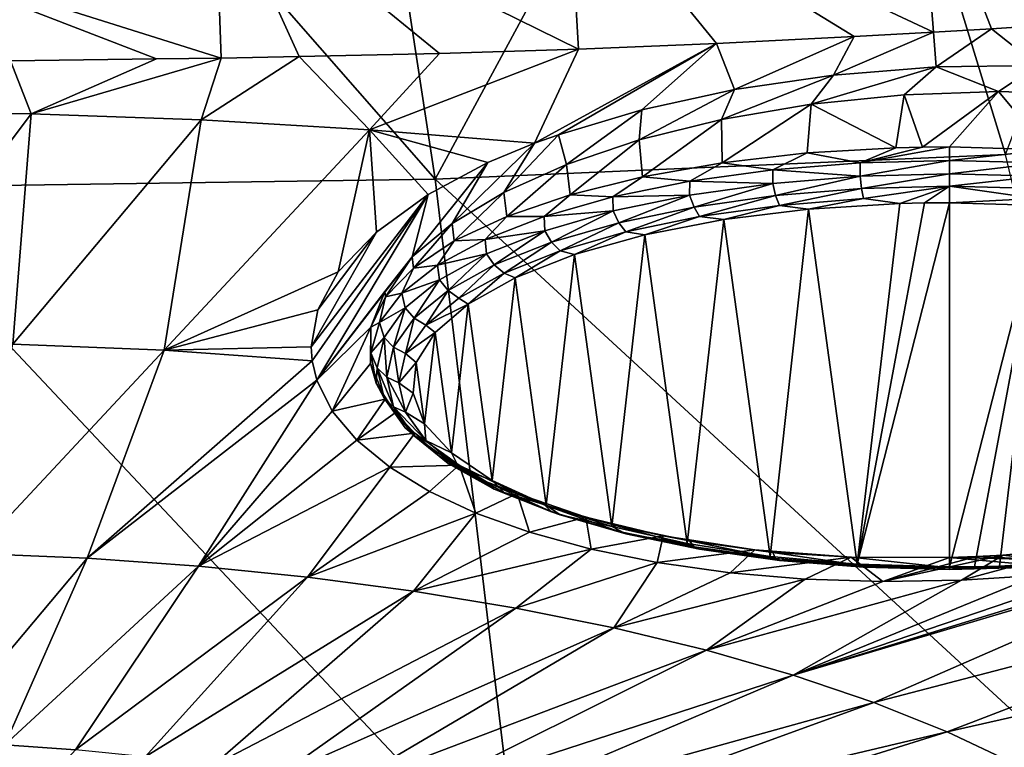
# Model space of a CAD drawing. Header units: metres. Extents: x -106 to 264, y -111 to 81.
# Tile 317 of 549: x 201 to 208, y 2 to 7. Entities that reach past the tile are written whole.
import ezdxf

# ---------------------------------------------------------------- set-up
doc = ezdxf.new("R2010")
doc.units = ezdxf.units.M
doc.layers.add('solid_20422013', color=7, linetype='CONTINUOUS')

msp = doc.modelspace()

# ---------------------------------------------------------------- linework, layer by layer
at = {"layer": 'solid_20422013'}
for points in [[(207.884537, 6.304569, 248.66394), (209.690277, 11.064436, 241.816757), (206.498611, 10.833508, 242.460007)], [(203.956726, 6.133238, 249.141724), (206.498611, 10.833508, 242.460007), (203.260788, 10.694852, 242.846985)], [(203.956726, 6.133238, 249.141724), (207.884537, 6.304569, 248.66394), (206.498611, 10.833508, 242.460007)], [(203.956726, 6.133238, 249.141724), (203.260788, 10.694852, 242.846985), (200, 10.649452, 242.974915)], [(203.956726, 6.133238, 249.141724), (200, 10.649452, 242.974915), (200, 6.076849, 249.300247)], [(204.869064, 8.327682, 178.886429), (207.285919, 8.473166, 178.759735), (207.389893, 7.145735, 181.626343)], [(207.285919, 8.473166, 178.759735), (209.674774, 7.294872, 181.544769), (207.788177, 7.168807, 181.613739)], [(207.285919, 8.473166, 178.759735), (207.788177, 7.168807, 181.613739), (207.389893, 7.145735, 181.626343)], [(204.869064, 8.327682, 178.886429), (204.94455, 7.028739, 181.693588), (202.4384, 8.262648, 178.914383)], [(204.869064, 8.327682, 178.886429), (207.389893, 7.145735, 181.626343), (206.842697, 7.115511, 181.643692)], [(204.869064, 8.327682, 178.886429), (206.842697, 7.115511, 181.643692), (205.895096, 7.068181, 181.671677)], [(204.869064, 8.327682, 178.886429), (205.895096, 7.068181, 181.671677), (204.94455, 7.028739, 181.693588)], [(202.4384, 8.262648, 178.914383), (202.485001, 6.968092, 181.712692), (200, 7.749517, 179.992416)], [(202.4384, 8.262648, 178.914383), (204.94455, 7.028739, 181.693588), (203.988586, 6.999046, 181.705399)], [(202.4384, 8.262648, 178.914383), (203.988586, 6.999046, 181.705399), (203.021667, 6.977438, 181.710587)], [(202.4384, 8.262648, 178.914383), (203.021667, 6.977438, 181.710587), (202.485001, 6.968092, 181.712692)], [(200, 7.749517, 179.992416), (202.485001, 6.968092, 181.712692), (202.03804, 6.961506, 181.714554)], [(200, 7.749517, 179.992416), (202.03804, 6.961506, 181.714554), (201.032578, 6.949793, 181.720932)], [(208.108383, 6.916316, 182.186005), (207.788177, 7.168807, 181.613739), (209.674774, 7.294872, 181.544769)], [(206.701355, 6.850478, 182.201035), (206.842697, 7.115511, 181.643692), (207.389893, 7.145735, 181.626343)], [(207.40834, 6.90651, 182.141052), (206.701355, 6.850478, 182.201035), (207.389893, 7.145735, 181.626343)], [(207.40834, 6.90651, 182.141052), (207.389893, 7.145735, 181.626343), (207.788177, 7.168807, 181.613739)], [(208.108383, 6.916316, 182.186005), (207.40834, 6.90651, 182.141052), (207.788177, 7.168807, 181.613739)], [(204.642731, 6.381038, 183.076233), (204.94455, 7.028739, 181.693588), (205.895096, 7.068181, 181.671677)], [(204.807556, 6.440378, 182.956375), (204.642731, 6.381038, 183.076233), (205.895096, 7.068181, 181.671677)], [(205.380508, 6.612134, 182.61882), (204.807556, 6.440378, 182.956375), (205.895096, 7.068181, 181.671677)], [(206.01796, 6.75162, 182.361343), (205.380508, 6.612134, 182.61882), (205.895096, 7.068181, 181.671677)], [(206.01796, 6.75162, 182.361343), (205.895096, 7.068181, 181.671677), (206.842697, 7.115511, 181.643692)], [(206.701355, 6.850478, 182.201035), (206.01796, 6.75162, 182.361343), (206.842697, 7.115511, 181.643692)], [(203.506439, 6.474593, 182.814758), (203.021667, 6.977438, 181.710587), (203.988586, 6.999046, 181.705399)], [(204.642731, 6.381038, 183.076233), (203.506439, 6.474593, 182.814758), (204.94455, 7.028739, 181.693588)], [(203.506439, 6.474593, 182.814758), (203.988586, 6.999046, 181.705399), (204.94455, 7.028739, 181.693588)], [(201.176346, 6.584806, 182.508743), (200, 6.601611, 182.463913), (201.032578, 6.949793, 181.720932)], [(201.176346, 6.584806, 182.508743), (201.032578, 6.949793, 181.720932), (202.03804, 6.961506, 181.714554)], [(201.176346, 6.584806, 182.508743), (202.03804, 6.961506, 181.714554), (202.485001, 6.968092, 181.712692)], [(202.347031, 6.543369, 182.623779), (201.176346, 6.584806, 182.508743), (202.485001, 6.968092, 181.712692)], [(202.347031, 6.543369, 182.623779), (202.485001, 6.968092, 181.712692), (203.021667, 6.977438, 181.710587)], [(203.506439, 6.474593, 182.814758), (202.347031, 6.543369, 182.623779), (203.021667, 6.977438, 181.710587)], [(207.835678, 6.736874, 182.546494), (207.40834, 6.90651, 182.141052), (208.108383, 6.916316, 182.186005)], [(208.473328, 6.717311, 182.652237), (207.835678, 6.736874, 182.546494), (208.108383, 6.916316, 182.186005)], [(205.929047, 6.543937, 182.803635), (206.01796, 6.75162, 182.361343), (206.701355, 6.850478, 182.201035)], [(206.547256, 6.649518, 182.622406), (205.929047, 6.543937, 182.803635), (206.701355, 6.850478, 182.201035)], [(206.547256, 6.649518, 182.622406), (206.701355, 6.850478, 182.201035), (207.40834, 6.90651, 182.141052)], [(207.187805, 6.713902, 182.536194), (206.547256, 6.649518, 182.622406), (207.40834, 6.90651, 182.141052)], [(207.835678, 6.736874, 182.546494), (207.187805, 6.713902, 182.536194), (207.40834, 6.90651, 182.141052)], [(205.361755, 6.403985, 183.070053), (205.380508, 6.612134, 182.61882), (206.01796, 6.75162, 182.361343)], [(205.929047, 6.543937, 182.803635), (205.361755, 6.403985, 183.070053), (206.01796, 6.75162, 182.361343)], [(207.128952, 6.350029, 182.410553), (206.547256, 6.649518, 182.622406), (207.187805, 6.713902, 182.536194)], [(207.31427, 6.35441, 182.398392), (207.128952, 6.350029, 182.410553), (207.187805, 6.713902, 182.536194)], [(207.31427, 6.35441, 182.398392), (207.187805, 6.713902, 182.536194), (207.835678, 6.736874, 182.546494)], [(207.31427, 6.35441, 182.398392), (207.835678, 6.736874, 182.546494), (207.5, 6.355871, 182.394333)], [(207.5, 6.355871, 182.394333), (207.835678, 6.736874, 182.546494), (208.172119, 6.336607, 182.447845)], [(208.172119, 6.336607, 182.447845), (207.835678, 6.736874, 182.546494), (208.473328, 6.717311, 182.652237)], [(205.933807, 6.247689, 182.694809), (205.929047, 6.543937, 182.803635), (206.547256, 6.649518, 182.622406)], [(206.519669, 6.314548, 182.509109), (205.933807, 6.247689, 182.694809), (206.547256, 6.649518, 182.622406)], [(206.519669, 6.314548, 182.509109), (206.547256, 6.649518, 182.622406), (207.128952, 6.350029, 182.410553)], [(200, 5.018822, 185.980392), (200, 6.601611, 182.463913), (201.176346, 6.584806, 182.508743)], [(201.049454, 4.999535, 186.031448), (200, 5.018822, 185.980392), (201.176346, 6.584806, 182.508743)], [(201.049454, 4.999535, 186.031448), (201.176346, 6.584806, 182.508743), (202.347031, 6.543369, 182.623779)], [(204.861481, 6.235394, 183.407028), (204.807556, 6.440378, 182.956375), (205.380508, 6.612134, 182.61882)], [(205.361755, 6.403985, 183.070053), (204.861481, 6.235394, 183.407028), (205.380508, 6.612134, 182.61882)], [(202.092194, 4.956911, 186.149796), (201.049454, 4.999535, 186.031448), (202.347031, 6.543369, 182.623779)], [(202.092194, 4.956911, 186.149796), (202.347031, 6.543369, 182.623779), (203.506439, 6.474593, 182.814758)], [(205.385361, 6.151048, 182.963242), (205.361755, 6.403985, 183.070053), (205.929047, 6.543937, 182.803635)], [(205.933807, 6.247689, 182.694809), (205.385361, 6.151048, 182.963242), (205.929047, 6.543937, 182.803635)], [(203.290726, 5.49593, 184.969055), (202.092194, 4.956911, 186.149796), (203.506439, 6.474593, 182.814758)], [(203.553696, 5.769293, 184.369232), (203.290726, 5.49593, 184.969055), (203.506439, 6.474593, 182.814758)], [(204.321335, 6.248995, 183.347321), (203.506439, 6.474593, 182.814758), (204.642731, 6.381038, 183.076233)], [(203.909821, 6.02988, 183.808273), (203.553696, 5.769293, 184.369232), (203.506439, 6.474593, 182.814758)], [(204.321335, 6.248995, 183.347321), (203.909821, 6.02988, 183.808273), (203.506439, 6.474593, 182.814758)], [(204.073837, 5.828605, 184.26181), (204.321335, 6.248995, 183.347321), (204.642731, 6.381038, 183.076233)], [(204.429855, 6.042281, 183.807632), (204.073837, 5.828605, 184.26181), (204.642731, 6.381038, 183.076233)], [(204.429855, 6.042281, 183.807632), (204.642731, 6.381038, 183.076233), (204.807556, 6.440378, 182.956375)], [(204.861481, 6.235394, 183.407028), (204.429855, 6.042281, 183.807632), (204.807556, 6.440378, 182.956375)], [(204.887421, 6.026934, 183.307983), (204.861481, 6.235394, 183.407028), (205.361755, 6.403985, 183.070053)], [(205.385361, 6.151048, 182.963242), (204.887421, 6.026934, 183.307983), (205.361755, 6.403985, 183.070053)], [(206.282791, 6.199166, 182.555923), (205.933807, 6.247689, 182.694809), (206.519669, 6.314548, 182.509109)], [(206.883987, 6.247449, 182.421799), (206.282791, 6.199166, 182.555923), (206.519669, 6.314548, 182.509109)], [(206.883987, 6.247449, 182.421799), (206.519669, 6.314548, 182.509109), (207.128952, 6.350029, 182.410553)], [(206.883987, 6.247449, 182.421799), (207.5, 6.355871, 182.394333), (207.5, 6.263673, 182.37674)], [(206.883987, 6.247449, 182.421799), (207.31427, 6.35441, 182.398392), (207.5, 6.355871, 182.394333)], [(206.883987, 6.247449, 182.421799), (207.128952, 6.350029, 182.410553), (207.31427, 6.35441, 182.398392)], [(207.5, 6.355871, 182.394333), (208.172119, 6.336607, 182.447845), (207.5, 6.263673, 182.37674)], [(208.172119, 6.336607, 182.447845), (208.140961, 6.246099, 182.425552), (207.5, 6.263673, 182.37674)], [(203.799667, 5.599828, 184.758957), (203.909821, 6.02988, 183.808273), (204.321335, 6.248995, 183.347321)], [(204.073837, 5.828605, 184.26181), (203.799667, 5.599828, 184.758957), (204.321335, 6.248995, 183.347321)], [(203.956726, 6.133238, 249.141724), (209.049133, 1.446403, 254.660919), (207.884537, 6.304569, 248.66394)], [(205.710846, 6.119985, 182.775848), (205.385361, 6.151048, 182.963242), (205.933807, 6.247689, 182.694809)], [(206.282791, 6.199166, 182.555923), (205.710846, 6.119985, 182.775848), (205.933807, 6.247689, 182.694809)], [(206.88324, 6.154019, 182.434204), (206.282791, 6.199166, 182.555923), (206.883987, 6.247449, 182.421799)], [(206.88324, 6.154019, 182.434204), (206.883987, 6.247449, 182.421799), (207.5, 6.263673, 182.37674)], [(206.88324, 6.154019, 182.434204), (207.5, 6.263673, 182.37674), (207.5, 6.170462, 182.388535)], [(207.5, 6.170462, 182.388535), (207.5, 6.263673, 182.37674), (208.140961, 6.246099, 182.425552)], [(208.11676, 6.154019, 182.434204), (207.5, 6.170462, 182.388535), (208.140961, 6.246099, 182.425552)], [(204.451889, 5.878311, 183.72081), (204.429855, 6.042281, 183.807632), (204.861481, 6.235394, 183.407028)], [(204.887421, 6.026934, 183.307983), (204.451889, 5.878311, 183.72081), (204.861481, 6.235394, 183.407028)], [(206.281647, 6.105097, 182.570084), (205.710846, 6.119985, 182.775848), (206.282791, 6.199166, 182.555923)], [(206.88324, 6.154019, 182.434204), (206.281647, 6.105097, 182.570084), (206.282791, 6.199166, 182.555923)], [(206.893631, 6.069304, 182.47348), (206.88324, 6.154019, 182.434204), (207.5, 6.170462, 182.388535)], [(206.893631, 6.069304, 182.47348), (207.5, 6.170462, 182.388535), (207.5, 6.085469, 182.428574)], [(207.5, 6.170462, 182.388535), (208.11676, 6.154019, 182.434204), (207.5, 6.085469, 182.428574)], [(203.956726, 6.133238, 249.141724), (200, 6.076849, 249.300247), (204.540833, 1.251713, 255.20369)], [(203.956726, 6.133238, 249.141724), (204.540833, 1.251713, 255.20369), (209.049133, 1.446403, 254.660919)], [(205.1819, 6.01181, 183.076324), (204.887421, 6.026934, 183.307983), (205.385361, 6.151048, 182.963242)], [(205.710846, 6.119985, 182.775848), (205.1819, 6.01181, 183.076324), (205.385361, 6.151048, 182.963242)], [(205.710068, 6.024899, 182.792847), (205.1819, 6.01181, 183.076324), (205.710846, 6.119985, 182.775848)], [(206.281647, 6.105097, 182.570084), (205.710068, 6.024899, 182.792847), (205.710846, 6.119985, 182.775848)], [(205.74025, 5.942359, 182.82608), (205.710068, 6.024899, 182.792847), (206.281647, 6.105097, 182.570084)], [(205.74025, 5.942359, 182.82608), (206.281647, 6.105097, 182.570084), (206.3022, 6.021206, 182.607071)], [(206.3022, 6.021206, 182.607071), (206.281647, 6.105097, 182.570084), (206.88324, 6.154019, 182.434204)], [(206.3022, 6.021206, 182.607071), (206.88324, 6.154019, 182.434204), (206.893631, 6.069304, 182.47348)], [(207.5, 6.085469, 182.428574), (208.11676, 6.154019, 182.434204), (208.106369, 6.069304, 182.47348)], [(200, 6.076849, 249.300247), (200, 1.187501, 255.384064), (204.540833, 1.251713, 255.20369)], [(204.089172, 5.70873, 184.191833), (204.073837, 5.828605, 184.26181), (204.429855, 6.042281, 183.807632)], [(204.451889, 5.878311, 183.72081), (204.089172, 5.70873, 184.191833), (204.429855, 6.042281, 183.807632)], [(206.3022, 6.021206, 182.607071), (206.893631, 6.069304, 182.47348), (206.328079, 5.954155, 182.667587)], [(206.893631, 6.069304, 182.47348), (206.906738, 6.001214, 182.53688), (206.328079, 5.954155, 182.667587)], [(206.893631, 6.069304, 182.47348), (207.5, 6.085469, 182.428574), (206.906738, 6.001214, 182.53688)], [(206.906738, 6.001214, 182.53688), (207.5, 6.085469, 182.428574), (207.156784, 5.966582, 182.589981)], [(207.328201, 5.970634, 182.57872), (207.156784, 5.966582, 182.589981), (207.5, 6.085469, 182.428574)], [(207.328201, 5.970634, 182.57872), (207.5, 6.085469, 182.428574), (207.5, 5.971986, 182.574966)], [(207.5, 6.085469, 182.428574), (208.093262, 6.001214, 182.53688), (207.5, 5.971986, 182.574966)], [(208.106369, 6.069304, 182.47348), (208.093262, 6.001214, 182.53688), (207.5, 6.085469, 182.428574)], [(203.909821, 6.02988, 183.808273), (203.111084, 4.884568, 186.348923), (203.104782, 4.980459, 186.129181)], [(203.909821, 6.02988, 183.808273), (203.104782, 4.980459, 186.129181), (203.553696, 5.769293, 184.369232)], [(203.14183, 4.750934, 186.657272), (203.111084, 4.884568, 186.348923), (203.909821, 6.02988, 183.808273)], [(203.799667, 5.599828, 184.758957), (203.14183, 4.750934, 186.657272), (203.909821, 6.02988, 183.808273)], [(204.708679, 5.87724, 183.450104), (204.451889, 5.878311, 183.72081), (204.887421, 6.026934, 183.307983)], [(205.1819, 6.01181, 183.076324), (204.708679, 5.87724, 183.450104), (204.887421, 6.026934, 183.307983)], [(205.182571, 5.9154, 183.097), (204.708679, 5.87724, 183.450104), (205.1819, 6.01181, 183.076324)], [(205.710068, 6.024899, 182.792847), (205.182571, 5.9154, 183.097), (205.1819, 6.01181, 183.076324)], [(205.221634, 5.834706, 183.125092), (205.182571, 5.9154, 183.097), (205.710068, 6.024899, 182.792847)], [(205.221634, 5.834706, 183.125092), (205.710068, 6.024899, 182.792847), (205.74025, 5.942359, 182.82608)], [(205.74025, 5.942359, 182.82608), (206.3022, 6.021206, 182.607071), (205.778275, 5.877013, 182.881851)], [(206.3022, 6.021206, 182.607071), (206.328079, 5.954155, 182.667587), (205.778275, 5.877013, 182.881851)], [(206.328079, 5.954155, 182.667587), (206.906738, 6.001214, 182.53688), (206.528152, 5.927455, 182.698654)], [(206.906738, 6.001214, 182.53688), (207.156784, 5.966582, 182.589981), (206.528152, 5.927455, 182.698654)], [(207.156784, 5.966582, 182.589981), (206.863312, 3.484535, 189.484131), (206.528152, 5.927455, 182.698654)], [(206.863312, 3.484535, 189.484131), (207.5, 5.971986, 182.574966), (207.5, 3.465325, 189.537491)], [(207.328201, 5.970634, 182.57872), (207.5, 5.971986, 182.574966), (206.863312, 3.484535, 189.484131)], [(207.328201, 5.970634, 182.57872), (206.863312, 3.484535, 189.484131), (207.156784, 5.966582, 182.589981)], [(208.093262, 6.001214, 182.53688), (208.136688, 5.952776, 182.628326), (207.5, 5.971986, 182.574966)], [(207.5, 3.465325, 189.537491), (207.5, 5.971986, 182.574966), (208.136688, 5.952776, 182.628326)], [(205.182571, 5.9154, 183.097), (204.712128, 5.779296, 183.475037), (204.708679, 5.87724, 183.450104)], [(204.759125, 5.700897, 183.496765), (204.712128, 5.779296, 183.475037), (205.182571, 5.9154, 183.097)], [(204.759125, 5.700897, 183.496765), (205.182571, 5.9154, 183.097), (205.221634, 5.834706, 183.125092)], [(205.221634, 5.834706, 183.125092), (205.74025, 5.942359, 182.82608), (205.270859, 5.771686, 183.174423)], [(205.74025, 5.942359, 182.82608), (205.778275, 5.877013, 182.881851), (205.270859, 5.771686, 183.174423)], [(205.778275, 5.877013, 182.881851), (206.328079, 5.954155, 182.667587), (205.945251, 5.85596, 182.897247)], [(206.328079, 5.954155, 182.667587), (206.528152, 5.927455, 182.698654), (205.945251, 5.85596, 182.897247)], [(206.528152, 5.927455, 182.698654), (206.26329, 3.537413, 189.33725), (205.945251, 5.85596, 182.897247)], [(206.528152, 5.927455, 182.698654), (206.863312, 3.484535, 189.484131), (206.26329, 3.537413, 189.33725)], [(207.5, 3.465325, 189.537491), (208.136688, 5.952776, 182.628326), (207.671799, 3.466677, 189.533737)], [(207.671799, 3.466677, 189.533737), (208.136688, 5.952776, 182.628326), (207.843216, 3.470729, 189.522476)], [(207.843216, 3.470729, 189.522476), (208.136688, 5.952776, 182.628326), (208.471848, 3.509855, 189.413803)], [(204.302551, 5.719509, 183.888214), (204.089172, 5.70873, 184.191833), (204.451889, 5.878311, 183.72081)], [(204.708679, 5.87724, 183.450104), (204.302551, 5.719509, 183.888214), (204.451889, 5.878311, 183.72081)], [(204.712128, 5.779296, 183.475037), (204.302551, 5.719509, 183.888214), (204.708679, 5.87724, 183.450104)], [(204.759125, 5.700897, 183.496765), (205.221634, 5.834706, 183.125092), (204.818344, 5.640767, 183.538055)], [(205.221634, 5.834706, 183.125092), (205.270859, 5.771686, 183.174423), (204.818344, 5.640767, 183.538055)], [(205.270859, 5.771686, 183.174423), (205.778275, 5.877013, 182.881851), (205.40094, 5.75032, 183.190674)], [(205.778275, 5.877013, 182.881851), (205.945251, 5.85596, 182.897247), (205.40094, 5.75032, 183.190674)], [(205.945251, 5.85596, 182.897247), (205.692383, 3.625508, 189.09256), (205.40094, 5.75032, 183.190674)], [(205.945251, 5.85596, 182.897247), (206.26329, 3.537413, 189.33725), (205.692383, 3.625508, 189.09256)], [(203.553696, 5.769293, 184.369232), (203.104782, 4.980459, 186.129181), (203.150208, 5.235407, 185.550934)], [(203.553696, 5.769293, 184.369232), (203.150208, 5.235407, 185.550934), (203.290726, 5.49593, 184.969055)], [(203.807922, 5.522241, 184.709824), (203.799667, 5.599828, 184.758957), (204.073837, 5.828605, 184.26181)], [(204.089172, 5.70873, 184.191833), (203.807922, 5.522241, 184.709824), (204.073837, 5.828605, 184.26181)], [(204.712128, 5.779296, 183.475037), (204.310333, 5.619939, 183.917664), (204.302551, 5.719509, 183.888214)], [(204.364105, 5.544227, 183.931931), (204.310333, 5.619939, 183.917664), (204.712128, 5.779296, 183.475037)], [(204.364105, 5.544227, 183.931931), (204.712128, 5.779296, 183.475037), (204.759125, 5.700897, 183.496765)], [(204.818344, 5.640767, 183.538055), (205.270859, 5.771686, 183.174423), (204.91655, 5.615865, 183.564133)], [(205.270859, 5.771686, 183.174423), (205.40094, 5.75032, 183.190674), (204.91655, 5.615865, 183.564133)], [(203.973267, 5.54241, 184.380127), (203.807922, 5.522241, 184.709824), (204.089172, 5.70873, 184.191833)], [(204.302551, 5.719509, 183.888214), (203.973267, 5.54241, 184.380127), (204.089172, 5.70873, 184.191833)], [(204.310333, 5.619939, 183.917664), (203.973267, 5.54241, 184.380127), (204.302551, 5.719509, 183.888214)], [(204.364105, 5.544227, 183.931931), (204.759125, 5.700897, 183.496765), (204.431854, 5.487482, 183.963821)], [(204.759125, 5.700897, 183.496765), (204.818344, 5.640767, 183.538055), (204.431854, 5.487482, 183.963821)], [(205.40094, 5.75032, 183.190674), (205.173233, 3.744179, 188.762939), (204.91655, 5.615865, 183.564133)], [(205.40094, 5.75032, 183.190674), (205.692383, 3.625508, 189.09256), (205.173233, 3.744179, 188.762939)], [(204.431854, 5.487482, 183.963821), (204.818344, 5.640767, 183.538055), (204.508331, 5.455488, 184.009598)], [(204.818344, 5.640767, 183.538055), (204.91655, 5.615865, 183.564133), (204.508331, 5.455488, 184.009598)], [(203.799667, 5.599828, 184.758957), (203.61203, 5.361051, 185.288361), (203.14183, 4.750934, 186.657272)], [(203.614868, 5.323299, 185.262405), (203.61203, 5.361051, 185.288361), (203.799667, 5.599828, 184.758957)], [(203.807922, 5.522241, 184.709824), (203.614868, 5.323299, 185.262405), (203.799667, 5.599828, 184.758957)], [(204.310333, 5.619939, 183.917664), (203.987076, 5.441253, 184.413986), (203.973267, 5.54241, 184.380127)], [(204.046295, 5.368553, 184.419891), (203.987076, 5.441253, 184.413986), (204.310333, 5.619939, 183.917664)], [(204.046295, 5.368553, 184.419891), (204.310333, 5.619939, 183.917664), (204.364105, 5.544227, 183.931931)], [(204.91655, 5.615865, 183.564133), (204.722855, 3.891053, 188.35498), (204.508331, 5.455488, 184.009598)], [(204.91655, 5.615865, 183.564133), (205.173233, 3.744179, 188.762939), (204.722855, 3.891053, 188.35498)], [(203.290726, 5.49593, 184.969055), (203.150208, 5.235407, 185.550934), (202.092194, 4.956911, 186.149796)], [(203.72876, 5.350199, 184.914017), (203.614868, 5.323299, 185.262405), (203.807922, 5.522241, 184.709824)], [(203.973267, 5.54241, 184.380127), (203.72876, 5.350199, 184.914017), (203.807922, 5.522241, 184.709824)], [(203.987076, 5.441253, 184.413986), (203.72876, 5.350199, 184.914017), (203.973267, 5.54241, 184.380127)], [(204.046295, 5.368553, 184.419891), (204.364105, 5.544227, 183.931931), (204.120911, 5.315604, 184.441238)], [(204.364105, 5.544227, 183.931931), (204.431854, 5.487482, 183.963821), (204.120911, 5.315604, 184.441238)], [(203.987076, 5.441253, 184.413986), (203.75032, 5.247637, 184.951782), (203.72876, 5.350199, 184.914017)], [(203.813538, 5.178201, 184.948608), (203.75032, 5.247637, 184.951782), (203.987076, 5.441253, 184.413986)], [(203.813538, 5.178201, 184.948608), (203.987076, 5.441253, 184.413986), (204.046295, 5.368553, 184.419891)], [(204.120911, 5.315604, 184.441238), (204.431854, 5.487482, 183.963821), (204.184143, 5.274716, 184.511719)], [(204.431854, 5.487482, 183.963821), (204.508331, 5.455488, 184.009598), (204.184143, 5.274716, 184.511719)], [(204.508331, 5.455488, 184.009598), (204.350586, 4.060874, 187.883286), (204.184143, 5.274716, 184.511719)], [(204.508331, 5.455488, 184.009598), (204.722855, 3.891053, 188.35498), (204.350586, 4.060874, 187.883286)], [(203.61203, 5.361051, 185.288361), (203.514618, 5.116657, 185.83638), (203.14183, 4.750934, 186.657272)], [(203.614868, 5.323299, 185.262405), (203.514618, 5.116657, 185.83638), (203.61203, 5.361051, 185.288361)], [(203.813538, 5.178201, 184.948608), (204.046295, 5.368553, 184.419891), (203.893173, 5.129364, 184.958527)], [(204.046295, 5.368553, 184.419891), (204.120911, 5.315604, 184.441238), (203.893173, 5.129364, 184.958527)], [(203.574905, 5.147496, 185.477036), (203.514618, 5.116657, 185.83638), (203.614868, 5.323299, 185.262405)], [(203.72876, 5.350199, 184.914017), (203.574905, 5.147496, 185.477036), (203.614868, 5.323299, 185.262405)], [(203.75032, 5.247637, 184.951782), (203.574905, 5.147496, 185.477036), (203.72876, 5.350199, 184.914017)], [(203.893173, 5.129364, 184.958527), (204.120911, 5.315604, 184.441238), (204.184143, 5.274716, 184.511719)], [(203.150208, 5.235407, 185.550934), (203.104782, 4.980459, 186.129181), (202.092194, 4.956911, 186.149796)], [(203.75032, 5.247637, 184.951782), (203.605896, 5.043859, 185.517792), (203.574905, 5.147496, 185.477036)], [(203.671539, 4.977859, 185.505081), (203.605896, 5.043859, 185.517792), (203.75032, 5.247637, 184.951782)], [(203.671539, 4.977859, 185.505081), (203.75032, 5.247637, 184.951782), (203.813538, 5.178201, 184.948608)], [(203.893173, 5.129364, 184.958527), (204.184143, 5.274716, 184.511719), (203.956528, 5.078027, 185.058044)], [(204.184143, 5.274716, 184.511719), (204.070114, 4.249575, 187.359146), (203.956528, 5.078027, 185.058044)], [(204.184143, 5.274716, 184.511719), (204.350586, 4.060874, 187.883286), (204.070114, 4.249575, 187.359146)], [(203.671539, 4.977859, 185.505081), (203.813538, 5.178201, 184.948608), (203.754257, 4.933351, 185.502975)], [(203.813538, 5.178201, 184.948608), (203.893173, 5.129364, 184.958527), (203.754257, 4.933351, 185.502975)], [(203.514618, 5.116657, 185.83638), (203.248154, 4.537347, 187.155533), (203.14183, 4.750934, 186.657272)], [(203.514618, 5.116657, 185.83638), (203.512848, 4.866191, 186.408035), (203.248154, 4.537347, 187.155533)], [(203.515396, 4.939173, 186.055679), (203.512848, 4.866191, 186.408035), (203.514618, 5.116657, 185.83638)], [(203.574905, 5.147496, 185.477036), (203.515396, 4.939173, 186.055679), (203.514618, 5.116657, 185.83638)], [(203.605896, 5.043859, 185.517792), (203.515396, 4.939173, 186.055679), (203.574905, 5.147496, 185.477036)], [(203.754257, 4.933351, 185.502975), (203.893173, 5.129364, 184.958527), (203.956528, 5.078027, 185.058044)], [(203.605896, 5.043859, 185.517792), (203.557358, 4.834937, 186.098099), (203.515396, 4.939173, 186.055679)], [(203.62381, 4.772459, 186.075607), (203.557358, 4.834937, 186.098099), (203.605896, 5.043859, 185.517792)], [(203.62381, 4.772459, 186.075607), (203.605896, 5.043859, 185.517792), (203.671539, 4.977859, 185.505081)], [(203.754257, 4.933351, 185.502975), (203.956528, 5.078027, 185.058044), (203.827652, 4.871452, 185.631821)], [(203.956528, 5.078027, 185.058044), (203.885269, 4.451217, 186.799072), (203.827652, 4.871452, 185.631821)], [(203.956528, 5.078027, 185.058044), (204.070114, 4.249575, 187.359146), (203.885269, 4.451217, 186.799072)], [(200.783142, 3.558479, 189.400269), (201.049454, 4.999535, 186.031448), (202.092194, 4.956911, 186.149796)], [(201.560928, 3.525638, 189.491501), (200.783142, 3.558479, 189.400269), (202.092194, 4.956911, 186.149796)], [(201.560928, 3.525638, 189.491501), (202.092194, 4.956911, 186.149796), (203.111084, 4.884568, 186.348923)], [(203.104782, 4.980459, 186.129181), (203.111084, 4.884568, 186.348923), (202.092194, 4.956911, 186.149796)], [(203.62381, 4.772459, 186.075607), (203.671539, 4.977859, 185.505081), (203.707565, 4.732388, 186.061172)], [(203.671539, 4.977859, 185.505081), (203.754257, 4.933351, 185.502975), (203.707565, 4.732388, 186.061172)], [(203.14183, 4.750934, 186.657272), (201.560928, 3.525638, 189.491501), (203.111084, 4.884568, 186.348923)], [(203.515396, 4.939173, 186.055679), (203.551651, 4.730238, 186.636017), (203.512848, 4.866191, 186.408035)], [(203.557358, 4.834937, 186.098099), (203.551651, 4.730238, 186.636017), (203.515396, 4.939173, 186.055679)], [(203.707565, 4.732388, 186.061172), (203.754257, 4.933351, 185.502975), (203.827652, 4.871452, 185.631821)], [(203.512848, 4.866191, 186.408035), (203.614258, 4.620252, 186.980423), (203.248154, 4.537347, 187.155533)], [(203.551651, 4.730238, 186.636017), (203.614258, 4.620252, 186.980423), (203.512848, 4.866191, 186.408035)], [(203.557358, 4.834937, 186.098099), (203.605896, 4.626015, 186.678406), (203.551651, 4.730238, 186.636017)], [(203.671539, 4.567059, 186.646118), (203.605896, 4.626015, 186.678406), (203.557358, 4.834937, 186.098099)], [(203.671539, 4.567059, 186.646118), (203.557358, 4.834937, 186.098099), (203.62381, 4.772459, 186.075607)], [(203.707565, 4.732388, 186.061172), (203.827652, 4.871452, 185.631821), (203.805099, 4.660527, 186.217682)], [(203.827652, 4.871452, 185.631821), (203.885269, 4.451217, 186.799072), (203.805099, 4.660527, 186.217682)], [(203.14183, 4.750934, 186.657272), (202.328049, 3.471153, 189.642838), (201.560928, 3.525638, 189.491501)], [(203.14183, 4.750934, 186.657272), (203.248154, 4.537347, 187.155533), (202.328049, 3.471153, 189.642838)], [(203.62381, 4.772459, 186.075607), (203.707565, 4.732388, 186.061172), (203.754257, 4.531426, 186.61937)], [(203.671539, 4.567059, 186.646118), (203.62381, 4.772459, 186.075607), (203.754257, 4.531426, 186.61937)], [(203.551651, 4.730238, 186.636017), (203.682648, 4.525628, 187.202896), (203.614258, 4.620252, 186.980423)], [(203.605896, 4.626015, 186.678406), (203.682648, 4.525628, 187.202896), (203.551651, 4.730238, 186.636017)], [(203.754257, 4.531426, 186.61937), (203.707565, 4.732388, 186.061172), (203.805099, 4.660527, 186.217682)], [(203.614258, 4.620252, 186.980423), (203.418976, 4.337224, 187.62912), (203.248154, 4.537347, 187.155533)], [(203.614258, 4.620252, 186.980423), (203.682648, 4.525628, 187.202896), (203.418976, 4.337224, 187.62912)], [(203.605896, 4.626015, 186.678406), (203.75032, 4.422237, 187.244415), (203.682648, 4.525628, 187.202896)], [(203.813538, 4.366716, 187.202591), (203.75032, 4.422237, 187.244415), (203.605896, 4.626015, 186.678406)], [(203.813538, 4.366716, 187.202591), (203.605896, 4.626015, 186.678406), (203.671539, 4.567059, 186.646118)], [(203.754257, 4.531426, 186.61937), (203.805099, 4.660527, 186.217682), (203.885269, 4.451217, 186.799072)], [(203.671539, 4.567059, 186.646118), (203.754257, 4.531426, 186.61937), (203.893173, 4.335412, 187.163818)], [(203.813538, 4.366716, 187.202591), (203.671539, 4.567059, 186.646118), (203.893173, 4.335412, 187.163818)], [(203.248154, 4.537347, 187.155533), (203.418976, 4.337224, 187.62912), (202.328049, 3.471153, 189.642838)], [(203.682648, 4.525628, 187.202896), (203.81778, 4.38511, 187.536316), (203.418976, 4.337224, 187.62912)], [(203.75032, 4.422237, 187.244415), (203.81778, 4.38511, 187.536316), (203.682648, 4.525628, 187.202896)], [(203.893173, 4.335412, 187.163818), (203.754257, 4.531426, 186.61937), (203.885269, 4.451217, 186.799072)], [(203.75032, 4.422237, 187.244415), (203.987076, 4.228621, 187.782196), (203.81778, 4.38511, 187.536316)], [(204.046295, 4.176365, 187.731323), (203.987076, 4.228621, 187.782196), (203.75032, 4.422237, 187.244415)], [(204.046295, 4.176365, 187.731323), (203.75032, 4.422237, 187.244415), (203.813538, 4.366716, 187.202591)], [(203.893173, 4.335412, 187.163818), (203.885269, 4.451217, 186.799072), (204.070114, 4.249575, 187.359146)], [(203.81778, 4.38511, 187.536316), (203.645828, 4.151488, 188.075333), (203.418976, 4.337224, 187.62912)], [(203.81778, 4.38511, 187.536316), (204.122162, 4.166226, 188.065933), (203.645828, 4.151488, 188.075333)], [(203.813538, 4.366716, 187.202591), (203.893173, 4.335412, 187.163818), (204.120911, 4.149173, 187.681122)], [(204.046295, 4.176365, 187.731323), (203.813538, 4.366716, 187.202591), (204.120911, 4.149173, 187.681122)], [(203.987076, 4.228621, 187.782196), (204.122162, 4.166226, 188.065933), (203.81778, 4.38511, 187.536316)], [(203.418976, 4.337224, 187.62912), (203.645828, 4.151488, 188.075333), (202.328049, 3.471153, 189.642838)], [(204.120911, 4.149173, 187.681122), (203.893173, 4.335412, 187.163818), (204.070114, 4.249575, 187.359146)], [(203.987076, 4.228621, 187.782196), (204.310333, 4.049935, 188.278519), (204.122162, 4.166226, 188.065933)], [(204.364105, 4.000691, 188.219269), (204.310333, 4.049935, 188.278519), (203.987076, 4.228621, 187.782196)], [(204.364105, 4.000691, 188.219269), (203.987076, 4.228621, 187.782196), (204.046295, 4.176365, 187.731323)], [(204.120911, 4.149173, 187.681122), (204.070114, 4.249575, 187.359146), (204.350586, 4.060874, 187.883286)], [(203.645828, 4.151488, 188.075333), (203.079269, 3.395394, 189.853256), (202.328049, 3.471153, 189.642838)], [(203.645828, 4.151488, 188.075333), (203.918533, 3.985057, 188.481918), (203.079269, 3.395394, 189.853256)], [(204.122162, 4.166226, 188.065933), (203.918533, 3.985057, 188.481918), (203.645828, 4.151488, 188.075333)], [(204.122162, 4.166226, 188.065933), (204.238602, 3.83517, 188.855286), (203.918533, 3.985057, 188.481918)], [(204.046295, 4.176365, 187.731323), (204.120911, 4.149173, 187.681122), (204.431854, 3.977295, 188.158524)], [(204.364105, 4.000691, 188.219269), (204.046295, 4.176365, 187.731323), (204.431854, 3.977295, 188.158524)], [(204.431854, 3.977295, 188.158524), (204.120911, 4.149173, 187.681122), (204.350586, 4.060874, 187.883286)], [(204.122162, 4.166226, 188.065933), (204.522263, 3.969856, 188.552002), (204.238602, 3.83517, 188.855286)], [(204.310333, 4.049935, 188.278519), (204.522263, 3.969856, 188.552002), (204.122162, 4.166226, 188.065933)], [(204.310333, 4.049935, 188.278519), (204.712128, 3.890578, 188.721146), (204.522263, 3.969856, 188.552002)], [(204.759125, 3.84402, 188.654434), (204.712128, 3.890578, 188.721146), (204.310333, 4.049935, 188.278519)], [(204.759125, 3.84402, 188.654434), (204.310333, 4.049935, 188.278519), (204.364105, 4.000691, 188.219269)], [(204.431854, 3.977295, 188.158524), (204.350586, 4.060874, 187.883286), (204.722855, 3.891053, 188.35498)], [(204.364105, 4.000691, 188.219269), (204.431854, 3.977295, 188.158524), (204.818344, 3.824009, 188.58429)], [(204.759125, 3.84402, 188.654434), (204.364105, 4.000691, 188.219269), (204.818344, 3.824009, 188.58429)], [(203.918533, 3.985057, 188.481918), (204.238602, 3.83517, 188.855286), (203.079269, 3.395394, 189.853256)], [(204.522263, 3.969856, 188.552002), (204.607224, 3.703952, 189.190445), (204.238602, 3.83517, 188.855286)], [(204.818344, 3.824009, 188.58429), (204.431854, 3.977295, 188.158524), (204.722855, 3.891053, 188.35498)], [(204.522263, 3.969856, 188.552002), (204.995041, 3.807174, 188.969513), (204.607224, 3.703952, 189.190445)], [(204.712128, 3.890578, 188.721146), (204.995041, 3.807174, 188.969513), (204.522263, 3.969856, 188.552002)], [(204.712128, 3.890578, 188.721146), (205.182571, 3.754475, 189.099197), (204.995041, 3.807174, 188.969513)], [(205.221634, 3.710211, 189.026108), (205.182571, 3.754475, 189.099197), (204.712128, 3.890578, 188.721146)], [(205.221634, 3.710211, 189.026108), (204.712128, 3.890578, 188.721146), (204.759125, 3.84402, 188.654434)], [(204.818344, 3.824009, 188.58429), (204.722855, 3.891053, 188.35498), (205.173233, 3.744179, 188.762939)], [(204.238602, 3.83517, 188.855286), (203.809448, 3.298882, 190.121338), (203.079269, 3.395394, 189.853256)], [(204.238602, 3.83517, 188.855286), (204.607224, 3.703952, 189.190445), (203.809448, 3.298882, 190.121338)], [(204.995041, 3.807174, 188.969513), (205.031982, 3.587337, 189.497803), (204.607224, 3.703952, 189.190445)], [(204.759125, 3.84402, 188.654434), (204.818344, 3.824009, 188.58429), (205.270859, 3.693091, 188.947937)], [(205.221634, 3.710211, 189.026108), (204.759125, 3.84402, 188.654434), (205.270859, 3.693091, 188.947937)], [(205.270859, 3.693091, 188.947937), (204.818344, 3.824009, 188.58429), (205.173233, 3.744179, 188.762939)], [(204.995041, 3.807174, 188.969513), (205.528168, 3.679303, 189.312012), (205.031982, 3.587337, 189.497803)], [(205.182571, 3.754475, 189.099197), (205.528168, 3.679303, 189.312012), (204.995041, 3.807174, 188.969513)], [(205.270859, 3.693091, 188.947937), (205.173233, 3.744179, 188.762939), (205.692383, 3.625508, 189.09256)], [(205.182571, 3.754475, 189.099197), (205.710068, 3.644976, 189.403336), (205.528168, 3.679303, 189.312012)], [(205.74025, 3.602558, 189.325119), (205.710068, 3.644976, 189.403336), (205.182571, 3.754475, 189.099197)], [(205.74025, 3.602558, 189.325119), (205.182571, 3.754475, 189.099197), (205.221634, 3.710211, 189.026108)], [(204.607224, 3.703952, 189.190445), (205.031982, 3.587337, 189.497803), (203.809448, 3.298882, 190.121338)], [(205.528168, 3.679303, 189.312012), (205.48735, 3.494742, 189.75325), (205.031982, 3.587337, 189.497803)], [(205.221634, 3.710211, 189.026108), (205.270859, 3.693091, 188.947937), (205.778275, 3.587764, 189.240494)], [(205.74025, 3.602558, 189.325119), (205.221634, 3.710211, 189.026108), (205.778275, 3.587764, 189.240494)], [(205.778275, 3.587764, 189.240494), (205.270859, 3.693091, 188.947937), (205.692383, 3.625508, 189.09256)], [(205.528168, 3.679303, 189.312012), (206.158615, 3.58325, 189.592728), (205.48735, 3.494742, 189.75325)], [(205.710068, 3.644976, 189.403336), (206.158615, 3.58325, 189.592728), (205.528168, 3.679303, 189.312012)], [(205.778275, 3.587764, 189.240494), (205.692383, 3.625508, 189.09256), (206.26329, 3.537413, 189.33725)], [(205.710068, 3.644976, 189.403336), (206.281647, 3.564777, 189.626099), (206.158615, 3.58325, 189.592728)], [(206.3022, 3.523712, 189.544128), (206.281647, 3.564777, 189.626099), (205.710068, 3.644976, 189.403336)], [(206.3022, 3.523712, 189.544128), (205.710068, 3.644976, 189.403336), (205.74025, 3.602558, 189.325119)], [(205.74025, 3.602558, 189.325119), (205.778275, 3.587764, 189.240494), (206.328079, 3.510621, 189.454758)], [(206.3022, 3.523712, 189.544128), (205.74025, 3.602558, 189.325119), (206.328079, 3.510621, 189.454758)], [(209.504807, 3.634712, 189.82074), (206.977188, 2.532751, 192.249344), (206.422958, 2.720491, 191.727875)], [(209.140274, 3.555597, 189.96637), (209.504807, 3.634712, 189.82074), (206.422958, 2.720491, 191.727875)], [(209.504807, 3.634712, 189.82074), (210.197235, 3.371735, 190.55275), (206.977188, 2.532751, 192.249344)], [(208.424606, 3.600513, 189.773819), (208.101166, 3.406657, 190.206787), (207.581726, 3.373493, 190.232254)], [(208.424606, 3.600513, 189.773819), (207.581726, 3.373493, 190.232254), (207.868729, 3.54716, 189.840973)], [(208.11676, 3.515855, 189.761993), (208.424606, 3.600513, 189.773819), (207.868729, 3.54716, 189.840973)], [(200.498489, 2.26218, 192.584625), (200.783142, 3.558479, 189.400269), (201.560928, 3.525638, 189.491501)], [(200.993576, 2.241276, 192.642685), (200.498489, 2.26218, 192.584625), (201.560928, 3.525638, 189.491501)], [(200.993576, 2.241276, 192.642685), (201.560928, 3.525638, 189.491501), (202.328049, 3.471153, 189.642838)], [(205.031982, 3.587337, 189.497803), (204.513611, 3.182273, 190.445221), (203.809448, 3.298882, 190.121338)], [(205.031982, 3.587337, 189.497803), (205.48735, 3.494742, 189.75325), (204.513611, 3.182273, 190.445221)], [(206.158615, 3.58325, 189.592728), (205.988037, 3.425132, 189.960449), (205.48735, 3.494742, 189.75325)], [(206.328079, 3.510621, 189.454758), (205.778275, 3.587764, 189.240494), (206.26329, 3.537413, 189.33725)], [(206.158615, 3.58325, 189.592728), (206.82132, 3.533234, 189.771378), (205.988037, 3.425132, 189.960449)], [(206.82132, 3.533234, 189.771378), (206.506058, 3.380379, 190.112823), (205.988037, 3.425132, 189.960449)], [(206.281647, 3.564777, 189.626099), (206.82132, 3.533234, 189.771378), (206.158615, 3.58325, 189.592728)], [(206.328079, 3.510621, 189.454758), (206.26329, 3.537413, 189.33725), (206.863312, 3.484535, 189.484131)], [(206.893631, 3.475614, 189.677719), (206.82132, 3.533234, 189.771378), (206.281647, 3.564777, 189.626099)], [(206.893631, 3.475614, 189.677719), (206.281647, 3.564777, 189.626099), (206.3022, 3.523712, 189.544128)], [(208.616302, 3.46688, 190.118713), (209.140274, 3.555597, 189.96637), (206.422958, 2.720491, 191.727875)], [(206.82132, 3.533234, 189.771378), (207.040894, 3.364582, 190.200317), (206.506058, 3.380379, 190.112823)], [(206.82132, 3.533234, 189.771378), (207.500015, 3.529569, 189.845306), (207.040894, 3.364582, 190.200317)], [(206.82132, 3.533234, 189.771378), (207.5, 3.459449, 189.722626), (207.500015, 3.529569, 189.845306)], [(206.893631, 3.475614, 189.677719), (207.5, 3.459449, 189.722626), (206.82132, 3.533234, 189.771378)], [(207.868729, 3.54716, 189.840973), (207.581726, 3.373493, 190.232254), (207.040894, 3.364582, 190.200317)], [(207.68483, 3.536867, 189.847153), (207.868729, 3.54716, 189.840973), (207.040894, 3.364582, 190.200317)], [(207.500015, 3.529569, 189.845306), (207.68483, 3.536867, 189.847153), (207.040894, 3.364582, 190.200317)], [(208.106369, 3.475614, 189.677719), (207.500015, 3.529569, 189.845306), (207.5, 3.459449, 189.722626)], [(208.11676, 3.515855, 189.761993), (207.68483, 3.536867, 189.847153), (207.500015, 3.529569, 189.845306)], [(208.106369, 3.475614, 189.677719), (208.11676, 3.515855, 189.761993), (207.500015, 3.529569, 189.845306)], [(208.11676, 3.515855, 189.761993), (207.868729, 3.54716, 189.840973), (207.68483, 3.536867, 189.847153)], [(201.481857, 2.206594, 192.739014), (200.993576, 2.241276, 192.642685), (202.328049, 3.471153, 189.642838)], [(201.481857, 2.206594, 192.739014), (202.328049, 3.471153, 189.642838), (203.079269, 3.395394, 189.853256)], [(205.48735, 3.494742, 189.75325), (205.186951, 3.046365, 190.822723), (204.513611, 3.182273, 190.445221)], [(205.48735, 3.494742, 189.75325), (205.988037, 3.425132, 189.960449), (205.186951, 3.046365, 190.822723)], [(206.3022, 3.523712, 189.544128), (206.328079, 3.510621, 189.454758), (206.906738, 3.463562, 189.58548)], [(206.893631, 3.475614, 189.677719), (206.3022, 3.523712, 189.544128), (206.906738, 3.463562, 189.58548)], [(206.906738, 3.463562, 189.58548), (206.328079, 3.510621, 189.454758), (206.863312, 3.484535, 189.484131)], [(208.101166, 3.406657, 190.206787), (208.616302, 3.46688, 190.118713), (206.422958, 2.720491, 191.727875)], [(206.906738, 3.463562, 189.58548), (206.863312, 3.484535, 189.484131), (207.5, 3.465325, 189.537491)], [(206.893631, 3.475614, 189.677719), (206.906738, 3.463562, 189.58548), (207.5, 3.447746, 189.62941)], [(206.893631, 3.475614, 189.677719), (207.5, 3.447746, 189.62941), (207.5, 3.459449, 189.722626)], [(206.906738, 3.463562, 189.58548), (207.5, 3.465325, 189.537491), (207.5, 3.447746, 189.62941)], [(208.106369, 3.475614, 189.677719), (207.5, 3.459449, 189.722626), (208.093262, 3.463562, 189.58548)], [(207.5, 3.447746, 189.62941), (207.671799, 3.466677, 189.533737), (207.843216, 3.470729, 189.522476)], [(208.093262, 3.463562, 189.58548), (207.5, 3.447746, 189.62941), (207.843216, 3.470729, 189.522476)], [(207.5, 3.447746, 189.62941), (207.5, 3.465325, 189.537491), (207.671799, 3.466677, 189.533737)], [(207.5, 3.459449, 189.722626), (207.5, 3.447746, 189.62941), (208.093262, 3.463562, 189.58548)], [(208.093262, 3.463562, 189.58548), (207.843216, 3.470729, 189.522476), (208.471848, 3.509855, 189.413803)], [(201.960037, 2.158372, 192.872955), (201.481857, 2.206594, 192.739014), (203.079269, 3.395394, 189.853256)], [(201.960037, 2.158372, 192.872955), (203.079269, 3.395394, 189.853256), (203.809448, 3.298882, 190.121338)], [(205.988037, 3.425132, 189.960449), (206.506058, 3.380379, 190.112823), (205.186951, 3.046365, 190.822723)], [(207.581726, 3.373493, 190.232254), (208.101166, 3.406657, 190.206787), (206.422958, 2.720491, 191.727875)], [(206.506058, 3.380379, 190.112823), (205.824844, 2.892087, 191.251251), (205.186951, 3.046365, 190.822723)], [(206.506058, 3.380379, 190.112823), (207.040894, 3.364582, 190.200317), (205.824844, 2.892087, 191.251251)], [(207.581726, 3.373493, 190.232254), (206.422958, 2.720491, 191.727875), (205.824844, 2.892087, 191.251251)], [(207.040894, 3.364582, 190.200317), (207.581726, 3.373493, 190.232254), (205.824844, 2.892087, 191.251251)], [(210.197235, 3.371735, 190.55275), (207.483765, 2.330149, 192.812088), (206.977188, 2.532751, 192.249344)], [(210.197235, 3.371735, 190.55275), (210.827286, 3.087142, 191.343231), (207.483765, 2.330149, 192.812088)], [(202.42482, 2.096939, 193.043594), (201.960037, 2.158372, 192.872955), (203.809448, 3.298882, 190.121338)], [(202.42482, 2.096939, 193.043594), (203.809448, 3.298882, 190.121338), (204.513611, 3.182273, 190.445221)], [(202.873032, 2.022714, 193.249756), (202.42482, 2.096939, 193.043594), (204.513611, 3.182273, 190.445221)], [(202.873032, 2.022714, 193.249756), (204.513611, 3.182273, 190.445221), (205.186951, 3.046365, 190.822723)], [(210.827286, 3.087142, 191.343231), (207.939209, 2.114069, 193.412277), (207.483765, 2.330149, 192.812088)], [(203.301636, 1.936205, 193.490051), (202.873032, 2.022714, 193.249756), (205.186951, 3.046365, 190.822723)], [(203.301636, 1.936205, 193.490051), (205.186951, 3.046365, 190.822723), (205.824844, 2.892087, 191.251251)], [(203.707672, 1.838003, 193.762817), (203.301636, 1.936205, 193.490051), (205.824844, 2.892087, 191.251251)], [(203.707672, 1.838003, 193.762817), (205.824844, 2.892087, 191.251251), (206.422958, 2.720491, 191.727875)], [(204.088379, 1.728778, 194.066208), (203.707672, 1.838003, 193.762817), (206.422958, 2.720491, 191.727875)], [(204.088379, 1.728778, 194.066208), (206.422958, 2.720491, 191.727875), (206.977188, 2.532751, 192.249344)], [(204.441162, 1.609276, 194.398132), (204.088379, 1.728778, 194.066208), (206.977188, 2.532751, 192.249344)], [(204.441162, 1.609276, 194.398132), (206.977188, 2.532751, 192.249344), (207.483765, 2.330149, 192.812088)], [(204.763611, 1.480314, 194.756332), (204.441162, 1.609276, 194.398132), (207.483765, 2.330149, 192.812088)], [(204.763611, 1.480314, 194.756332), (207.483765, 2.330149, 192.812088), (207.939209, 2.114069, 193.412277)], [(200.468781, 1.103433, 195.575516), (200.993576, 2.241276, 192.642685), (201.481857, 2.206594, 192.739014)]]:
    msp.add_3dface(points, dxfattribs=at)

doc.saveas('drawing.dxf')
